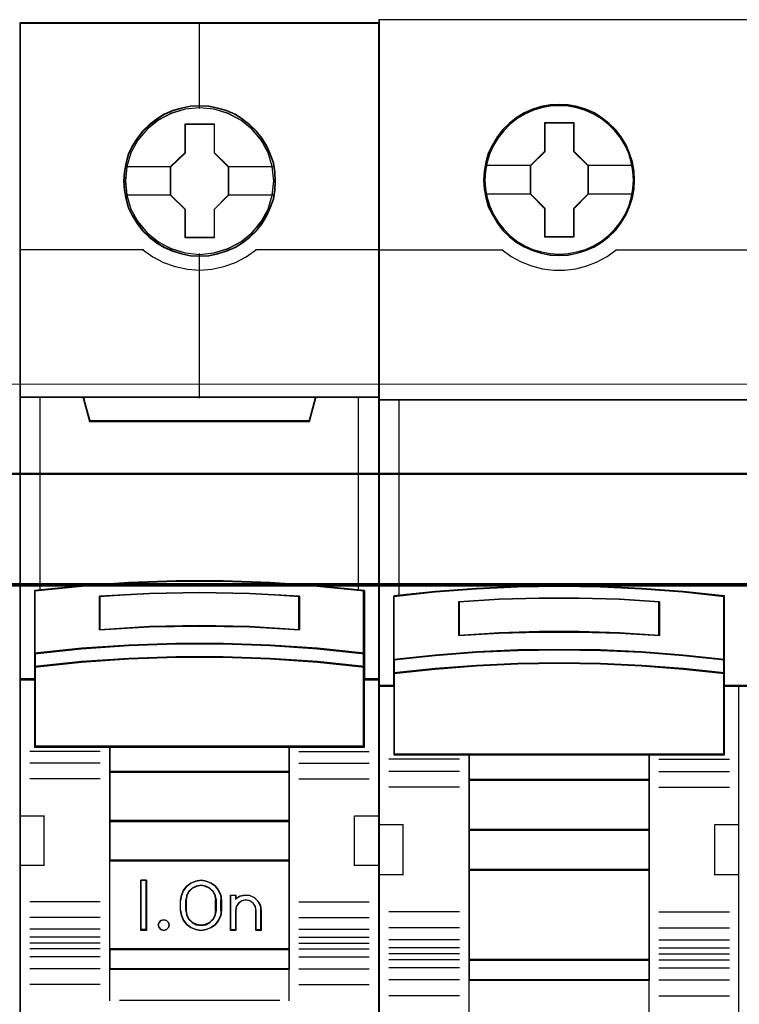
# Model space of a CAD drawing. Header units: millimetres. Extents: x -1290 to 1795, y -4192 to -1311.
# Tile 1013 of 1056: x 1469 to 1476, y -1952 to -1942. Entities that reach past the tile are written whole.
import ezdxf

# ---------------------------------------------------------------- set-up
doc = ezdxf.new("R2010")
doc.units = ezdxf.units.MM
doc.layers.add('30', color=7, linetype='Continuous')
doc.layers.add('45', color=7, linetype='Continuous')
doc.layers.add('Aparatura', color=7, linetype='Continuous', lineweight=13)

# ---------------------------------------------------------------- blocks, each defined once
blk = doc.blocks.new('*U180')
at = {"layer": '45', "color": 7}
for points in [[(153.628777, -683.578545), (135.655798, -683.578545), (135.655798, -765.309058), (153.628777, -765.309058), (153.628777, -683.578545)], [(148.445813, -691.478742), (148.423505, -691.027345), (148.351003, -690.575948), (148.194847, -690.141065), (148.010805, -689.722698), (147.776571, -689.331854), (147.49772, -688.985049), (147.163099, -688.665768), (146.795016, -688.385021), (146.426933, -688.142808), (145.991925, -687.955644), (145.556918, -687.829032), (145.099603, -687.740955), (144.647864, -687.718935), (144.190549, -687.740955), (143.744387, -687.829032), (143.292649, -687.955644), (142.87995, -688.142808), (142.489559, -688.385021), (142.127052, -688.665768), (141.786854, -688.985049), (141.524735, -689.331854), (141.279346, -689.722698), (141.078573, -690.141065), (140.961456, -690.575948), (140.872224, -691.027345), (140.838762, -691.478742), (140.872224, -691.924634), (140.961456, -692.365021), (141.078573, -692.799904), (141.279346, -693.212767), (141.524735, -693.609115), (141.786854, -693.96693), (142.127052, -694.286211), (142.489559, -694.566958), (142.87995, -694.798161), (143.292649, -694.985326), (143.744387, -695.117442), (144.190549, -695.211024), (144.647864, -695.233043), (145.099603, -695.211024), (145.556918, -695.117442), (145.991925, -694.985326), (146.426933, -694.798161), (146.795016, -694.566958), (147.163099, -694.286211), (147.49772, -693.96693), (147.776571, -693.609115), (148.010805, -693.212767), (148.194847, -692.799904), (148.351003, -692.365021), (148.423505, -691.924634), (148.445813, -691.478742)], [(148.445813, -691.478742), (148.423505, -691.027345), (148.351003, -690.575948), (148.194847, -690.141065), (148.010805, -689.722698), (147.776571, -689.331854), (147.49772, -688.985049), (147.163099, -688.665768), (146.795016, -688.385021), (146.426933, -688.142808), (145.991925, -687.955644), (145.556918, -687.829032), (145.099603, -687.740955), (144.647864, -687.718935), (144.190549, -687.740955), (143.744387, -687.829032), (143.292649, -687.955644), (142.87995, -688.142808), (142.489559, -688.385021), (142.127052, -688.665768), (141.786854, -688.985049), (141.524735, -689.331854), (141.279346, -689.722698), (141.078573, -690.141065), (140.961456, -690.575948), (140.872224, -691.027345), (140.838762, -691.478742), (140.872224, -691.924634), (140.961456, -692.365021), (141.078573, -692.799904), (141.279346, -693.212767), (141.524735, -693.609115), (141.786854, -693.96693), (142.127052, -694.286211), (142.489559, -694.566958), (142.87995, -694.798161), (143.292649, -694.985326), (143.744387, -695.117442), (144.190549, -695.211024), (144.647864, -695.233043), (145.099603, -695.211024), (145.556918, -695.117442), (145.991925, -694.985326), (146.426933, -694.798161), (146.795016, -694.566958), (147.163099, -694.286211), (147.49772, -693.96693), (147.776571, -693.609115), (148.010805, -693.212767), (148.194847, -692.799904), (148.351003, -692.365021), (148.423505, -691.924634), (148.445813, -691.478742)], [(143.927946, -688.622065), (145.37887, -688.622065), (145.37887, -690.05047), (146.098709, -690.7564), (146.098709, -692.184806), (145.37887, -692.901766), (145.37887, -694.319141), (143.927946, -694.319141), (143.927946, -692.901766), (143.191236, -692.184806), (143.191236, -690.7564), (143.927946, -690.05047), (143.927946, -688.622065)], [(143.927946, -688.622065), (145.37887, -688.622065), (145.37887, -688.622065), (145.37887, -690.05047), (145.37887, -690.05047), (146.098709, -690.7564), (146.098709, -690.7564), (146.098709, -692.184806), (146.098709, -692.184806), (145.37887, -692.901766), (145.37887, -692.901766), (145.37887, -694.319141), (145.37887, -694.319141), (143.927946, -694.319141), (143.927946, -694.319141), (143.927946, -692.901766), (143.927946, -692.901766), (143.191236, -692.184806), (143.191236, -692.184806), (143.191236, -690.7564), (143.191236, -690.7564), (143.927946, -690.05047), (143.927946, -690.05047), (143.927946, -688.622065), (143.927946, -688.622065)], [(143.938113, -688.64002), (145.370276, -688.64002), (145.370276, -690.058971), (146.080806, -690.760229), (146.080806, -692.179181), (145.370276, -692.891396), (145.370276, -694.299391), (143.938113, -694.299391), (143.938113, -692.891396), (143.21093, -692.179181), (143.21093, -690.760229), (143.938113, -690.058971), (143.938113, -688.64002)], [(143.463367, -711.475646), (145.821208, -711.475646), (148.179049, -711.563517), (150.531329, -711.728276), (152.88361, -711.958938), (152.88361, -715.094842), (152.88361, -715.76486), (152.88361, -716.396434), (153.628777, -716.396434), (153.628777, -702.282121), (152.627806, -702.282121), (150.453476, -702.282121), (150.136502, -703.46289), (139.148072, -703.46289), (138.831098, -702.282121), (136.656768, -702.282121), (135.655798, -702.282121), (135.655798, -716.396434), (136.400965, -716.396434), (136.400965, -715.76486), (136.400965, -715.094842), (136.400965, -711.958938), (138.742123, -711.728276), (141.105525, -711.563517), (143.463367, -711.475646)], [(139.141982, -703.497664), (150.142593, -703.497664), (150.459918, -702.282121), (144.63672, -702.282121), (138.824656, -702.282121), (139.141982, -703.497664)], [(148.179987, -714.694346), (150.532891, -714.85482), (152.885796, -715.098298), (152.885796, -711.938622), (150.532891, -711.706211), (148.179987, -711.540204), (145.82152, -711.451666), (143.463054, -711.451666), (141.104587, -711.540204), (138.740558, -711.706211), (136.398779, -711.938622), (136.398779, -715.098298), (138.740558, -714.85482), (141.104587, -714.694346), (143.463054, -714.611343), (145.82152, -714.611343), (148.179987, -714.694346)], [(149.645324, -712.227101), (149.645324, -713.898914), (147.144253, -713.75913), (144.637612, -713.714399), (142.142111, -713.75913), (139.64104, -713.898914), (139.64104, -712.227101), (142.142111, -712.081726), (144.637612, -712.036995), (147.144253, -712.081726), (149.645324, -712.227101)], [(147.144253, -713.75913), (149.645324, -713.898914), (149.645324, -712.227101), (147.144253, -712.081726), (144.637612, -712.036995), (142.142111, -712.081726), (139.64104, -712.227101), (139.64104, -713.898914), (142.142111, -713.75913), (144.637612, -713.714399), (147.144253, -713.75913)], [(150.532891, -714.828069), (148.179987, -714.664175), (145.82152, -714.579403), (143.463054, -714.579403), (141.104587, -714.664175), (138.740558, -714.828069), (136.398779, -715.076735), (136.398779, -715.766219), (138.740558, -715.517552), (141.104587, -715.353659), (143.463054, -715.268886), (145.82152, -715.268886), (148.179987, -715.353659), (150.532891, -715.517552), (152.885796, -715.766219), (152.885796, -715.076735), (150.532891, -714.828069)], [(148.179987, -715.330164), (145.82152, -715.247323), (143.463054, -715.247323), (141.104587, -715.330164), (138.740558, -715.490323), (136.398779, -715.733322), (136.398779, -716.368434), (136.398779, -719.759379), (140.147851, -719.759379), (149.136724, -719.759379), (152.885796, -719.759379), (152.885796, -716.368434), (152.885796, -715.733322), (150.532891, -715.490323), (148.179987, -715.330164)], [(140.138748, -721.014424), (149.145826, -721.014424), (149.145826, -719.721674), (140.138748, -719.721674), (140.138748, -721.014424)], [(149.145826, -720.976718), (140.138748, -720.976718), (140.138748, -723.479626), (149.145826, -723.479626), (149.145826, -720.976718)], [(149.145826, -723.440125), (140.138748, -723.440125), (140.138748, -725.445683), (149.145826, -725.445683), (149.145826, -723.440125)], [(140.138748, -729.876941), (149.145826, -729.876941), (149.145826, -725.407977), (140.138748, -725.407977), (140.138748, -729.876941)], [(141.998886, -726.420631), (141.998886, -728.923538), (141.705274, -728.923538), (141.705274, -726.420631), (141.998886, -726.420631)], [(145.699245, -727.165941), (145.738855, -727.416232), (145.738855, -727.927938), (145.699245, -728.178228), (145.591732, -728.422957), (145.43895, -728.634314), (145.229583, -728.784488), (144.980605, -728.884604), (144.72031, -728.923538), (144.454356, -728.884604), (144.205378, -728.784488), (144.001669, -728.634314), (143.843229, -728.422957), (143.735715, -728.178228), (143.696105, -727.927938), (143.696105, -727.416232), (143.735715, -727.165941), (143.843229, -726.921213), (144.001669, -726.709856), (144.205378, -726.559682), (144.454356, -726.459565), (144.72031, -726.420631), (144.980605, -726.459565), (145.229583, -726.559682), (145.43895, -726.709856), (145.591732, -726.921213), (145.699245, -727.165941)], [(145.48284, -727.929164), (145.48284, -727.415205), (145.443007, -727.191745), (145.34058, -726.979457), (145.164177, -726.811862), (144.953632, -726.705718), (144.720326, -726.666613), (144.481328, -726.705718), (144.270783, -726.811862), (144.094381, -726.979457), (143.991953, -727.191745), (143.95212, -727.415205), (143.95212, -727.929164), (143.991953, -728.152625), (144.094381, -728.364912), (144.270783, -728.532508), (144.481328, -728.638651), (144.720326, -728.67217), (144.953632, -728.638651), (145.164177, -728.532508), (145.34058, -728.364912), (145.443007, -728.152625), (145.48284, -727.929164)], [(146.65989, -727.216345), (146.910268, -727.160371), (147.149265, -727.182761), (147.382572, -727.283513), (147.564665, -727.457031), (147.689854, -727.675328), (147.729686, -727.921612), (147.729686, -728.923538), (147.467928, -728.923538), (147.467928, -727.921612), (147.428095, -727.720107), (147.325667, -727.557784), (147.160646, -727.445837), (146.955791, -727.406655), (146.762317, -727.445837), (146.602986, -727.557784), (146.483487, -727.720107), (146.449345, -727.921612), (146.449345, -728.923538), (146.198967, -728.923538), (146.198967, -727.160371), (146.449345, -727.160371), (146.449345, -727.350682), (146.65989, -727.216345)], [(143.083698, -728.521988), (143.119624, -728.651901), (143.083698, -728.781815), (142.987896, -728.882202), (142.856169, -728.923538), (142.712466, -728.882202), (142.622652, -728.781815), (142.580739, -728.651901), (142.622652, -728.521988), (142.712466, -728.4216), (142.856169, -728.392075), (142.987896, -728.4216), (143.083698, -728.521988)], [(149.145826, -729.837441), (140.138748, -729.837441), (140.138748, -730.862663), (149.145826, -730.862663), (149.145826, -729.837441)]]:
    blk.add_lwpolyline(points, close=True, dxfattribs=at)
at = {"layer": '45', "color": 139}
for points in [[(153.628777, -683.578545), (135.655798, -683.578545), (135.655798, -765.309058), (153.628777, -765.309058), (153.628777, -683.578545)], [(148.42791, -691.478729), (148.405707, -691.029489), (148.333547, -690.580249), (148.178125, -690.147445), (147.99495, -689.731076), (147.761818, -689.342101), (147.484279, -688.996953), (147.151233, -688.679198), (146.784883, -688.399793), (146.418532, -688.158737), (145.985573, -687.972467), (145.552613, -687.846461), (145.09745, -687.758804), (144.647838, -687.73689), (144.192675, -687.758804), (143.748614, -687.846461), (143.299002, -687.972467), (142.888245, -688.158737), (142.499691, -688.399793), (142.138892, -688.679198), (141.800295, -688.996953), (141.539409, -689.342101), (141.295175, -689.731076), (141.095348, -690.147445), (140.978782, -690.580249), (140.889969, -691.029489), (140.856665, -691.478729), (140.889969, -691.92249), (140.978782, -692.360773), (141.095348, -692.793577), (141.295175, -693.204467), (141.539409, -693.598921), (141.800295, -693.955026), (142.138892, -694.272781), (142.499691, -694.552186), (142.888245, -694.782284), (143.299002, -694.968555), (143.748614, -695.100039), (144.192675, -695.193174), (144.647838, -695.215089), (145.09745, -695.193174), (145.552613, -695.100039), (145.985573, -694.968555), (146.418532, -694.782284), (146.784883, -694.552186), (147.151233, -694.272781), (147.484279, -693.955026), (147.761818, -693.598921), (147.99495, -693.204467), (148.178125, -692.793577), (148.333547, -692.360773), (148.405707, -691.92249), (148.42791, -691.478729)], [(148.358087, -691.478683), (148.279996, -690.757517), (148.073613, -690.074888), (147.733359, -689.441804), (147.264812, -688.885791), (146.707018, -688.428869), (146.065556, -688.09306), (145.368314, -687.878362), (144.643182, -687.812301), (143.918051, -687.878362), (143.220809, -688.09306), (142.584924, -688.428869), (142.021553, -688.885791), (141.553006, -689.441804), (141.212752, -690.074888), (141.006368, -690.757517), (140.928277, -691.478683), (141.006368, -692.194343), (141.212752, -692.882478), (141.553006, -693.510056), (142.021553, -694.066069), (142.584924, -694.517486), (143.220809, -694.858801), (143.918051, -695.067994), (144.643182, -695.145065), (145.368314, -695.067994), (146.065556, -694.858801), (146.707018, -694.517486), (147.264812, -694.066069), (147.733359, -693.510056), (148.073613, -692.882478), (148.279996, -692.194343), (148.358087, -691.478683)], [(148.352716, -691.473237), (148.280199, -690.757565), (148.073804, -690.074924), (147.727953, -689.436325), (147.270536, -688.880303), (146.707134, -688.428879), (146.060057, -688.087559), (145.362776, -687.878363), (144.637604, -687.812301), (143.91801, -687.878363), (143.226308, -688.087559), (142.579231, -688.428879), (142.015828, -688.880303), (141.558412, -689.436325), (141.212561, -690.074924), (141.000587, -690.757565), (140.933648, -691.473237), (141.000587, -692.188909), (141.212561, -692.877054), (141.558412, -693.504644), (142.015828, -694.066171), (142.579231, -694.517594), (143.226308, -694.853409), (143.91801, -695.068111), (144.637604, -695.139678), (145.362776, -695.068111), (146.060057, -694.853409), (146.707134, -694.517594), (147.270536, -694.066171), (147.727953, -693.504644), (148.073804, -692.877054), (148.280199, -692.188909), (148.352716, -691.473237)], [(148.171536, -715.34746), (145.818703, -715.265278), (143.465871, -715.265278), (141.113039, -715.34746), (138.754657, -715.506344), (136.418472, -715.747409), (136.418472, -716.377466), (136.418472, -719.741424), (140.158588, -719.741424), (149.125987, -719.741424), (152.866102, -719.741424), (152.866102, -716.377466), (152.866102, -715.747409), (150.518819, -715.506344), (148.171536, -715.34746)], [(143.119624, -728.651901), (143.083698, -728.521988), (142.987896, -728.4216), (142.856169, -728.392075), (142.712466, -728.4216), (142.622652, -728.521988), (142.580739, -728.651901), (142.622652, -728.781815), (142.712466, -728.882202), (142.856169, -728.923538), (142.987896, -728.882202), (143.083698, -728.781815), (143.119624, -728.651901)]]:
    blk.add_lwpolyline(points, close=True, dxfattribs=at)
at = {"layer": '45', "color": 59}
for points in [[(153.610873, -683.5965), (135.673701, -683.5965), (135.673701, -765.289307), (153.610873, -765.289307), (153.610873, -683.5965)], [(143.465715, -711.470211), (145.818859, -711.470211), (148.172003, -711.557859), (150.519597, -711.722198), (152.867191, -711.952273), (152.867191, -715.080199), (152.867191, -715.748512), (152.867191, -716.378479), (153.610873, -716.378479), (153.610873, -702.300075), (152.611897, -702.300075), (150.441899, -702.300075), (150.125556, -703.477841), (139.159018, -703.477841), (138.842675, -702.300075), (136.672677, -702.300075), (135.673701, -702.300075), (135.673701, -716.378479), (136.417383, -716.378479), (136.417383, -715.748512), (136.417383, -715.080199), (136.417383, -711.952273), (138.753877, -711.722198), (141.112571, -711.557859), (143.465715, -711.470211)], [(139.141982, -703.497664), (150.142593, -703.497664), (150.459918, -702.282121), (144.63672, -702.282121), (138.824656, -702.282121), (139.141982, -703.497664)], [(148.179987, -714.694346), (150.532891, -714.85482), (152.885796, -715.098298), (152.885796, -711.938622), (150.532891, -711.706211), (148.179987, -711.540204), (145.82152, -711.451666), (143.463054, -711.451666), (141.104587, -711.540204), (138.740558, -711.706211), (136.398779, -711.938622), (136.398779, -715.098298), (138.740558, -714.85482), (141.104587, -714.694346), (143.463054, -714.611343), (145.82152, -714.611343), (148.179987, -714.694346)], [(149.645324, -712.227101), (149.645324, -713.898914), (147.144253, -713.75913), (144.637612, -713.714399), (142.142111, -713.75913), (139.64104, -713.898914), (139.64104, -712.227101), (142.142111, -712.081726), (144.637612, -712.036995), (147.144253, -712.081726), (149.645324, -712.227101)], [(147.144253, -713.75913), (149.645324, -713.898914), (149.645324, -712.227101), (147.144253, -712.081726), (144.637612, -712.036995), (142.142111, -712.081726), (139.64104, -712.227101), (139.64104, -713.898914), (142.142111, -713.75913), (144.637612, -713.714399), (147.144253, -713.75913)], [(147.133959, -713.743871), (149.625631, -713.880959), (149.625631, -712.241389), (147.133959, -712.098818), (144.636738, -712.05495), (142.150615, -712.098818), (139.658944, -712.241389), (139.658944, -713.880959), (142.150615, -713.743871), (144.636738, -713.700003), (147.133959, -713.743871)], [(150.532891, -714.828069), (148.179987, -714.664175), (145.82152, -714.579403), (143.463054, -714.579403), (141.104587, -714.664175), (138.740558, -714.828069), (136.398779, -715.076735), (136.398779, -715.766219), (138.740558, -715.517552), (141.104587, -715.353659), (143.463054, -715.268886), (145.82152, -715.268886), (148.179987, -715.353659), (150.532891, -715.517552), (152.885796, -715.766219), (152.885796, -715.076735), (150.532891, -714.828069)], [(150.518819, -714.8385), (148.171536, -714.679565), (145.818703, -714.597357), (143.465871, -714.597357), (141.113039, -714.679565), (138.754657, -714.8385), (136.418472, -715.079642), (136.418472, -715.748264), (138.754657, -715.507122), (141.113039, -715.348187), (143.465871, -715.265979), (145.818703, -715.265979), (148.171536, -715.348187), (150.518819, -715.507122), (152.866102, -715.748264), (152.866102, -715.079642), (150.518819, -714.8385)], [(148.179987, -715.330164), (145.82152, -715.247323), (143.463054, -715.247323), (141.104587, -715.330164), (138.740558, -715.490323), (136.398779, -715.733322), (136.398779, -716.368434), (136.398779, -719.759379), (140.147851, -719.759379), (149.136724, -719.759379), (152.885796, -719.759379), (152.885796, -716.368434), (152.885796, -715.733322), (150.532891, -715.490323), (148.179987, -715.330164)], [(140.138748, -721.014424), (149.145826, -721.014424), (149.145826, -719.721674), (140.138748, -719.721674), (140.138748, -721.014424)], [(140.158442, -720.996469), (149.126133, -720.996469), (149.126133, -719.739629), (140.158442, -719.739629), (140.158442, -720.996469)], [(149.145826, -720.976718), (140.138748, -720.976718), (140.138748, -723.479626), (149.145826, -723.479626), (149.145826, -720.976718)], [(149.126133, -720.994673), (140.158442, -720.994673), (140.158442, -723.459875), (149.126133, -723.459875), (149.126133, -720.994673)], [(149.145826, -723.440125), (140.138748, -723.440125), (140.138748, -725.445683), (149.145826, -725.445683), (149.145826, -723.440125)], [(149.126133, -723.459875), (140.158442, -723.459875), (140.158442, -725.427728), (149.126133, -725.427728), (149.126133, -723.459875)], [(140.138748, -729.876941), (149.145826, -729.876941), (149.145826, -725.407977), (140.138748, -725.407977), (140.138748, -729.876941)], [(141.998886, -726.420631), (141.998886, -728.923538), (141.705274, -728.923538), (141.705274, -726.420631), (141.998886, -726.420631)], [(145.699245, -727.165941), (145.738855, -727.416232), (145.738855, -727.927938), (145.699245, -728.178228), (145.591732, -728.422957), (145.43895, -728.634314), (145.229583, -728.784488), (144.980605, -728.884604), (144.72031, -728.923538), (144.454356, -728.884604), (144.205378, -728.784488), (144.001669, -728.634314), (143.843229, -728.422957), (143.735715, -728.178228), (143.696105, -727.927938), (143.696105, -727.416232), (143.735715, -727.165941), (143.843229, -726.921213), (144.001669, -726.709856), (144.205378, -726.559682), (144.454356, -726.459565), (144.72031, -726.420631), (144.980605, -726.459565), (145.229583, -726.559682), (145.43895, -726.709856), (145.591732, -726.921213), (145.699245, -727.165941)], [(145.48284, -727.929164), (145.48284, -727.415205), (145.443007, -727.191745), (145.34058, -726.979457), (145.164177, -726.811862), (144.953632, -726.705718), (144.720326, -726.666613), (144.481328, -726.705718), (144.270783, -726.811862), (144.094381, -726.979457), (143.991953, -727.191745), (143.95212, -727.415205), (143.95212, -727.929164), (143.991953, -728.152625), (144.094381, -728.364912), (144.270783, -728.532508), (144.481328, -728.638651), (144.720326, -728.67217), (144.953632, -728.638651), (145.164177, -728.532508), (145.34058, -728.364912), (145.443007, -728.152625), (145.48284, -727.929164)], [(145.464937, -727.923383), (145.464937, -727.419086), (145.426036, -727.199827), (145.326005, -726.991531), (145.153728, -726.827086), (144.948108, -726.722938), (144.720259, -726.684568), (144.486852, -726.722938), (144.281232, -726.827086), (144.108956, -726.991531), (144.008925, -727.199827), (143.970024, -727.419086), (143.970024, -727.923383), (144.008925, -728.142642), (144.108956, -728.350939), (144.281232, -728.515383), (144.486852, -728.619531), (144.720259, -728.65242), (144.948108, -728.619531), (145.153728, -728.515383), (145.326005, -728.350939), (145.426036, -728.142642), (145.464937, -727.923383)], [(146.65989, -727.216345), (146.910268, -727.160371), (147.149265, -727.182761), (147.382572, -727.283513), (147.564665, -727.457031), (147.689854, -727.675328), (147.729686, -727.921612), (147.729686, -728.923538), (147.467928, -728.923538), (147.467928, -727.921612), (147.428095, -727.720107), (147.325667, -727.557784), (147.160646, -727.445837), (146.955791, -727.406655), (146.762317, -727.445837), (146.602986, -727.557784), (146.483487, -727.720107), (146.449345, -727.921612), (146.449345, -728.923538), (146.198967, -728.923538), (146.198967, -727.160371), (146.449345, -727.160371), (146.449345, -727.350682), (146.65989, -727.216345)], [(143.083698, -728.521988), (143.119624, -728.651901), (143.083698, -728.781815), (142.987896, -728.882202), (142.856169, -728.923538), (142.712466, -728.882202), (142.622652, -728.781815), (142.580739, -728.651901), (142.622652, -728.521988), (142.712466, -728.4216), (142.856169, -728.392075), (142.987896, -728.4216), (143.083698, -728.521988)], [(149.145826, -729.837441), (140.138748, -729.837441), (140.138748, -730.862663), (149.145826, -730.862663), (149.145826, -729.837441)], [(149.126133, -729.857191), (140.158442, -729.857191), (140.158442, -730.844708), (149.126133, -730.844708), (149.126133, -729.857191)]]:
    blk.add_lwpolyline(points, close=True, dxfattribs=at)
at = {"layer": '45', "color": 139}
for points in [[(144.618118, -683.578545), (144.618118, -687.855392)], [(135.655798, -694.899083), (141.837758, -694.899083)], [(141.798371, -694.899083), (142.301224, -695.257282), (142.848776, -695.547253), (143.424264, -695.746253), (144.033276, -695.88271), (144.6367, -695.92251), (145.251299, -695.88271), (145.86031, -695.746253), (146.435798, -695.547253), (146.972175, -695.257282), (147.486204, -694.899083)], [(144.618118, -695.096586), (144.618118, -702.319826)], [(147.446817, -694.899083), (153.628777, -694.899083)], [(135.655798, -702.282121), (153.628777, -702.282121)], [(138.824656, -702.282121), (139.179139, -703.497664)], [(150.459918, -702.282121), (150.105435, -703.497664)], [(139.141542, -703.459959), (150.144822, -703.459959)], [(152.885796, -711.970562), (150.532891, -711.722907), (148.179987, -711.546011), (145.82152, -711.451666), (143.463054, -711.451666), (141.104587, -711.546011), (138.740558, -711.722907), (136.398779, -711.970562)], [(136.398779, -711.932857), (136.398779, -719.759379)], [(152.846409, -719.759379), (152.846409, -711.932857)], [(149.645324, -712.26143), (147.144253, -712.089803), (144.637612, -712.036995), (142.142111, -712.089803), (139.64104, -712.26143)], [(139.64104, -713.898914), (139.64104, -712.223725)], [(149.605937, -713.898914), (149.605937, -712.223725)], [(149.645324, -713.898914), (147.144253, -713.732967), (144.637612, -713.679864), (142.142111, -713.732967), (139.64104, -713.898914)], [(152.885796, -715.098298), (150.532891, -714.83885), (148.179987, -714.667851), (145.82152, -714.579403), (143.463054, -714.579403), (141.104587, -714.667851), (138.740558, -714.83885), (136.398779, -715.098298)], [(152.885796, -715.766219), (150.532891, -715.506771), (148.179987, -715.335771), (145.82152, -715.247323), (143.463054, -715.247323), (141.104587, -715.335771), (138.740558, -715.506771), (136.398779, -715.766219)], [(136.438166, -716.358729), (135.655798, -716.358729)], [(153.628777, -716.358729), (152.846409, -716.358729)], [(152.885796, -719.721674), (136.398779, -719.721674)], [(140.138748, -719.721674), (140.138748, -730.862663)], [(140.138748, -719.721674), (149.145826, -719.721674)], [(149.106439, -719.721674), (149.106439, -730.862663)], [(139.678637, -719.98561), (136.155296, -719.98561)], [(149.605937, -719.98561), (153.129279, -719.98561)], [(139.678637, -720.570939), (136.155296, -720.570939)], [(149.605937, -720.570939), (153.129279, -720.570939)], [(140.138748, -720.976718), (149.145826, -720.976718)], [(139.678637, -721.35377), (136.155296, -721.35377)], [(149.605937, -721.35377), (153.129279, -721.35377)], [(135.655798, -723.194143), (136.887535, -723.194143)], [(136.849938, -723.194143), (136.849938, -725.697051)], [(152.397039, -725.697051), (152.397039, -723.194143)], [(152.397039, -723.194143), (153.628777, -723.194143)], [(140.138748, -723.440125), (149.145826, -723.440125)], [(135.655798, -725.659345), (136.887535, -725.659345)], [(140.138748, -725.407977), (149.145826, -725.407977)], [(152.397039, -725.659345), (153.628777, -725.659345)], [(141.998886, -726.420631), (141.705274, -726.420631)], [(141.705274, -726.420631), (141.705274, -728.923538)], [(141.959499, -726.420631), (141.959499, -728.923538)], [(145.738855, -727.438672), (145.699245, -727.18274), (145.591732, -726.932495), (145.43895, -726.716375), (145.229583, -726.562816), (144.980605, -726.460443), (144.72031, -726.420631), (144.454356, -726.460443), (144.205378, -726.562816), (144.001669, -726.716375), (143.843229, -726.932495), (143.735715, -727.18274), (143.696105, -727.438672)], [(145.48284, -727.438672), (145.443007, -727.208206), (145.34058, -726.989264), (145.164177, -726.816415), (144.953632, -726.706944), (144.720326, -726.666613), (144.481328, -726.706944), (144.270783, -726.816415), (144.094381, -726.989264), (143.991953, -727.208206), (143.95212, -727.438672)], [(146.198967, -727.160371), (146.481836, -727.160371)], [(146.198967, -727.160371), (146.198967, -728.923538)], [(146.44245, -727.160371), (146.44245, -727.384807)], [(147.729686, -727.943203), (147.689639, -727.689934), (147.563776, -727.465446), (147.380702, -727.287006), (147.146139, -727.183396), (146.905855, -727.160371), (146.654129, -727.217933), (146.44245, -727.356079)], [(139.678637, -727.494332), (136.155296, -727.494332)], [(143.696105, -727.943203), (143.696105, -727.400967)], [(143.95212, -727.943203), (143.95212, -727.400967)], [(145.445244, -727.943203), (145.445244, -727.400967)], [(145.699469, -727.943203), (145.699469, -727.400967)], [(147.475462, -727.943203), (147.435065, -727.731024), (147.331186, -727.560101), (147.163827, -727.442224), (146.95607, -727.400967), (146.759856, -727.442224), (146.598267, -727.560101), (146.477076, -727.731024), (146.44245, -727.943203)], [(149.605937, -727.494332), (153.129279, -727.494332)], [(143.696105, -727.905498), (143.735715, -728.16143), (143.843229, -728.411675), (144.001669, -728.627795), (144.205378, -728.781354), (144.454356, -728.883727), (144.72031, -728.923538), (144.980605, -728.883727), (145.229583, -728.781354), (145.43895, -728.627795), (145.591732, -728.411675), (145.699245, -728.16143), (145.738855, -727.905498)], [(143.95212, -727.905498), (143.991953, -728.136076), (144.094381, -728.355125), (144.270783, -728.528059), (144.481328, -728.637584), (144.720326, -728.67217), (144.953632, -728.637584), (145.164177, -728.528059), (145.34058, -728.355125), (145.443007, -728.136076), (145.48284, -727.905498)], [(146.44245, -727.905498), (146.44245, -728.923538)], [(147.436075, -727.905498), (147.436075, -728.923538)], [(147.69209, -727.905498), (147.69209, -728.923538)], [(139.678637, -728.28255), (136.155296, -728.28255)], [(149.605937, -728.28255), (153.129279, -728.28255)], [(139.678637, -728.867878), (136.155296, -728.867878)], [(141.998886, -728.885833), (141.705274, -728.885833)], [(146.198967, -728.885833), (146.481836, -728.885833)], [(147.436075, -728.885833), (147.729686, -728.885833)], [(149.605937, -728.867878), (153.129279, -728.867878)], [(139.678637, -729.268272), (136.155296, -729.268272)], [(139.678637, -729.564527), (136.155296, -729.564527)], [(149.605937, -729.268272), (153.129279, -729.268272)], [(149.605937, -729.564527), (153.129279, -729.564527)], [(139.678637, -729.850009), (136.155296, -729.850009)], [(140.138748, -729.837441), (149.145826, -729.837441)], [(149.605937, -729.850009), (153.129279, -729.850009)], [(139.678637, -730.248607), (136.155296, -730.248607)], [(149.605937, -730.248607), (153.129279, -730.248607)], [(139.678637, -730.841117), (136.155296, -730.841117)], [(140.138748, -730.824958), (149.145826, -730.824958)], [(140.138748, -730.824958), (140.138748, -732.444486)], [(149.106439, -730.824958), (149.106439, -732.444486)], [(149.605937, -730.841117), (153.129279, -730.841117)], [(139.678637, -731.623949), (136.155296, -731.623949)], [(149.605937, -731.623949), (153.129279, -731.623949)], [(140.632875, -732.406781), (148.651699, -732.406781)]]:
    blk.add_lwpolyline(points, dxfattribs=at)
at = {"layer": '45', "color": 7}
for points in [[(140.910374, -690.742533), (143.230623, -690.742533)], [(146.061112, -690.742533), (148.3742, -690.742533)], [(140.910374, -692.160967), (143.230623, -692.160967)], [(146.061112, -692.160967), (148.3742, -692.160967)]]:
    blk.add_lwpolyline(points, dxfattribs=at)
at = {"layer": '45', "color": 140}
for points in [[(143.463367, -711.475646), (145.821208, -711.475646), (148.179049, -711.563517), (150.531329, -711.728276), (152.88361, -711.958938), (152.88361, -715.094842), (152.88361, -715.76486), (152.88361, -716.396434), (153.628777, -716.396434), (153.628777, -702.282121), (152.627806, -702.282121), (150.453476, -702.282121), (150.136502, -703.46289), (139.148072, -703.46289), (138.831098, -702.282121), (136.656768, -702.282121), (135.655798, -702.282121), (135.655798, -716.396434), (136.400965, -716.396434), (136.400965, -715.76486), (136.400965, -715.094842), (136.400965, -711.958938), (138.742123, -711.728276), (141.105525, -711.563517), (143.463367, -711.475646)], [(139.158908, -703.47971), (150.125666, -703.47971), (150.442015, -702.300075), (144.636737, -702.300075), (138.84256, -702.300075), (139.158908, -703.47971)]]:
    blk.add_lwpolyline(points, close=True, dxfattribs=at)
for points in [[(136.654794, -702.282121), (136.654794, -711.943629)], [(152.592184, -711.943629), (152.592184, -702.282121)]]:
    blk.add_lwpolyline(points, dxfattribs=at)
blk = doc.blocks.new('*U181')
at = {"layer": '45', "color": 7}
for points in [[(189.632024, -683.413361), (153.610873, -683.413361), (153.610873, -766.375576), (189.632024, -766.375576), (189.632024, -683.413361)], [(166.395518, -691.427579), (166.367884, -690.974796), (166.296035, -690.516491), (166.141285, -690.085795), (165.969954, -689.666143), (165.732302, -689.274099), (165.450435, -688.920708), (165.124354, -688.600447), (164.759585, -688.318838), (164.38929, -688.075881), (163.9582, -687.888142), (163.52711, -687.75562), (163.073912, -687.672794), (162.626242, -687.650707), (162.167517, -687.672794), (161.7309, -687.75562), (161.28323, -687.888142), (160.86872, -688.075881), (160.476317, -688.318838), (160.117076, -688.600447), (159.785468, -688.920708), (159.525708, -689.274099), (159.282529, -689.666143), (159.078038, -690.085795), (158.961975, -690.516491), (158.873546, -690.974796), (158.840385, -691.427579), (158.873546, -691.880362), (158.961975, -692.322101), (159.078038, -692.758319), (159.282529, -693.17245), (159.525708, -693.564493), (159.785468, -693.928928), (160.117076, -694.254711), (160.476317, -694.530798), (160.86872, -694.768233), (161.28323, -694.950451), (161.7309, -695.088494), (162.167517, -695.176842), (162.626242, -695.198929), (163.073912, -695.176842), (163.52711, -695.088494), (163.9582, -694.950451), (164.38929, -694.768233), (164.759585, -694.530798), (165.124354, -694.254711), (165.450435, -693.928928), (165.732302, -693.564493), (165.969954, -693.17245), (166.141285, -692.758319), (166.296035, -692.322101), (166.367884, -691.880362), (166.395518, -691.427579)], [(166.395518, -691.427579), (166.367884, -690.974796), (166.296035, -690.516491), (166.141285, -690.085795), (165.969954, -689.666143), (165.732302, -689.274099), (165.450435, -688.920708), (165.124354, -688.600447), (164.759585, -688.318838), (164.38929, -688.075881), (163.9582, -687.888142), (163.52711, -687.75562), (163.073912, -687.672794), (162.626242, -687.650707), (162.167517, -687.672794), (161.7309, -687.75562), (161.28323, -687.888142), (160.86872, -688.075881), (160.476317, -688.318838), (160.117076, -688.600447), (159.785468, -688.920708), (159.525708, -689.274099), (159.282529, -689.666143), (159.078038, -690.085795), (158.961975, -690.516491), (158.873546, -690.974796), (158.840385, -691.427579), (158.873546, -691.880362), (158.961975, -692.322101), (159.078038, -692.758319), (159.282529, -693.17245), (159.525708, -693.564493), (159.785468, -693.928928), (160.117076, -694.254711), (160.476317, -694.530798), (160.86872, -694.768233), (161.28323, -694.950451), (161.7309, -695.088494), (162.167517, -695.176842), (162.626242, -695.198929), (163.073912, -695.176842), (163.52711, -695.088494), (163.9582, -694.950451), (164.38929, -694.768233), (164.759585, -694.530798), (165.124354, -694.254711), (165.450435, -693.928928), (165.732302, -693.564493), (165.969954, -693.17245), (166.141285, -692.758319), (166.296035, -692.322101), (166.367884, -691.880362), (166.395518, -691.427579)], [(161.91331, -688.557427), (163.355409, -688.557427), (163.355409, -689.989812), (164.068107, -690.703239), (164.068107, -692.135624), (163.355409, -692.860112), (163.355409, -694.281436), (161.91331, -694.281436), (161.91331, -692.860112), (161.183909, -692.135624), (161.183909, -690.703239), (161.91331, -689.989812), (161.91331, -688.557427)], [(161.91331, -688.557427), (163.355409, -688.557427), (163.355409, -688.557427), (163.355409, -689.989812), (163.355409, -689.989812), (164.068107, -690.703239), (164.068107, -690.703239), (164.068107, -692.135624), (164.068107, -692.135624), (163.355409, -692.860112), (163.355409, -692.860112), (163.355409, -694.281436), (163.355409, -694.281436), (161.91331, -694.281436), (161.91331, -694.281436), (161.91331, -692.860112), (161.91331, -692.860112), (161.183909, -692.135624), (161.183909, -692.135624), (161.183909, -690.703239), (161.183909, -690.703239), (161.91331, -689.989812), (161.91331, -689.989812), (161.91331, -688.557427), (161.91331, -688.557427)], [(161.921273, -688.573587), (163.34726, -688.573587), (163.34726, -689.997884), (164.051994, -690.707283), (164.051994, -692.13158), (163.34726, -692.851978), (163.34726, -694.265277), (161.921273, -694.265277), (161.921273, -692.851978), (161.200021, -692.13158), (161.200021, -690.707283), (161.921273, -689.997884), (161.921273, -688.573587)], [(188.625867, -702.406009), (153.610873, -702.406009), (153.610873, -716.721417), (154.360093, -716.721417), (154.360093, -716.087748), (154.360093, -715.404488), (154.360093, -712.230633), (156.420447, -712.010226), (158.4808, -711.855942), (160.546663, -711.762269), (162.618034, -711.729208), (164.683897, -711.762269), (166.74425, -711.855942), (168.815622, -712.010226), (170.875976, -712.230633), (170.875976, -715.404488), (170.875976, -716.087748), (170.875976, -716.721417), (171.614177, -716.721417), (188.625867, -716.721417), (188.625867, -702.406009)], [(164.694082, -714.935773), (166.756642, -715.024497), (168.830231, -715.18531), (170.89279, -715.407122), (170.89279, -712.213041), (168.830231, -711.99123), (166.756642, -711.835962), (164.694082, -711.741693), (162.626008, -711.708421), (160.552419, -711.741693), (158.484344, -711.835962), (156.421785, -711.99123), (154.359225, -712.213041), (154.359225, -715.407122), (156.421785, -715.18531), (158.484344, -715.024497), (160.552419, -714.935773), (162.626008, -714.908046), (164.694082, -714.935773)], [(167.639787, -712.498151), (167.639787, -714.187987), (165.63541, -714.070482), (163.625511, -714.014527), (161.626656, -714.014527), (159.616757, -714.070482), (157.606858, -714.187987), (157.606858, -712.498151), (159.616757, -712.37505), (161.626656, -712.3135), (163.625511, -712.3135), (165.63541, -712.37505), (167.639787, -712.498151)], [(163.625511, -714.014527), (165.63541, -714.070482), (167.639787, -714.187987), (167.639787, -712.498151), (165.63541, -712.37505), (163.625511, -712.3135), (161.626656, -712.3135), (159.616757, -712.37505), (157.606858, -712.498151), (157.606858, -714.187987), (159.616757, -714.070482), (161.626656, -714.014527), (163.625511, -714.014527)], [(163.623366, -714.001192), (165.627168, -714.056236), (167.625464, -714.171827), (167.625464, -712.509508), (165.627168, -712.388412), (163.623366, -712.327863), (161.630574, -712.327863), (159.626772, -712.388412), (157.622971, -712.509508), (157.622971, -714.171827), (159.626772, -714.056236), (161.630574, -714.001192), (163.623366, -714.001192)], [(166.756642, -715.705441), (168.830231, -715.863544), (170.89279, -716.089406), (170.89279, -715.389234), (168.830231, -715.163372), (166.756642, -714.999622), (164.694082, -714.909277), (162.626008, -714.881044), (160.552419, -714.909277), (158.484344, -714.999622), (156.421785, -715.163372), (154.359225, -715.389234), (154.359225, -716.089406), (156.421785, -715.863544), (158.484344, -715.705441), (160.552419, -715.609449), (162.626008, -715.57557), (164.694082, -715.609449), (166.756642, -715.705441)], [(166.748591, -715.69898), (168.818138, -715.85309), (170.876678, -716.073247), (170.876678, -715.390761), (168.818138, -715.170604), (166.748591, -715.01099), (164.690051, -714.922928), (162.626008, -714.895408), (160.55646, -714.922928), (158.492417, -715.01099), (156.433878, -715.170604), (154.375338, -715.390761), (154.375338, -716.073247), (156.433878, -715.85309), (158.492417, -715.69898), (160.55646, -715.605414), (162.626008, -715.57239), (164.690051, -715.605414), (166.748591, -715.69898)], [(154.359225, -716.696989), (154.359225, -720.147204), (158.109334, -720.147204), (167.131653, -720.147204), (170.89279, -720.147204), (170.89279, -716.696989), (170.89279, -716.060111), (168.830231, -715.838588), (166.756642, -715.683522), (164.694082, -715.589375), (162.626008, -715.556147), (160.552419, -715.589375), (158.484344, -715.683522), (156.421785, -715.838588), (154.359225, -716.060111), (154.359225, -716.696989)], [(154.375338, -716.705117), (154.375338, -720.131045), (158.118137, -720.131045), (167.122871, -720.131045), (170.876678, -720.131045), (170.876678, -716.705117), (170.876678, -716.072723), (168.818138, -715.852759), (166.748591, -715.698785), (164.690051, -715.605301), (162.626008, -715.572306), (160.55646, -715.605301), (158.492417, -715.698785), (156.433878, -715.852759), (154.375338, -716.072723), (154.375338, -716.705117)], [(167.138498, -720.11309), (158.102775, -720.11309), (158.102775, -721.421999), (167.138498, -721.421999), (167.138498, -720.11309)], [(167.124176, -720.129249), (158.118888, -720.129249), (158.118888, -721.40584), (167.124176, -721.40584), (167.124176, -720.129249)], [(167.138498, -721.38968), (158.102775, -721.38968), (158.102775, -723.912338), (167.138498, -723.912338), (167.138498, -721.38968)], [(167.124176, -721.404044), (158.118888, -721.404044), (158.118888, -723.896178), (167.124176, -723.896178), (167.124176, -721.404044)], [(167.138498, -723.880019), (158.102775, -723.880019), (158.102775, -725.919691), (167.138498, -725.919691), (167.138498, -723.880019)], [(167.124176, -723.894383), (158.118888, -723.894383), (158.118888, -725.903531), (167.124176, -725.903531), (167.124176, -723.894383)], [(167.138498, -725.885577), (158.102775, -725.885577), (158.102775, -730.410201), (167.138498, -730.410201), (167.138498, -725.885577)], [(167.124176, -725.901736), (158.118888, -725.901736), (158.118888, -730.395837), (167.124176, -730.395837), (167.124176, -725.901736)], [(167.138498, -730.377882), (158.102775, -730.377882), (158.102775, -731.4049), (167.138498, -731.4049), (167.138498, -730.377882)], [(167.124176, -730.394041), (158.118888, -730.394041), (158.118888, -731.390536), (167.124176, -731.390536), (167.124176, -730.394041)]]:
    blk.add_lwpolyline(points, close=True, dxfattribs=at)
at = {"layer": '45', "color": 139}
for points in [[(189.632024, -683.413361), (153.610873, -683.413361), (153.610873, -766.375576), (189.632024, -766.375576), (189.632024, -683.413361)], [(166.347179, -691.427646), (166.314012, -690.974893), (166.225565, -690.533182), (166.103951, -690.108035), (165.916003, -689.699452), (165.689359, -689.318477), (165.401908, -688.965108), (165.092346, -688.650389), (164.733033, -688.368798), (164.34608, -688.1369), (163.942543, -687.954694), (163.511367, -687.822181), (163.074663, -687.73936), (162.626903, -687.711753), (162.179143, -687.73936), (161.736911, -687.822181), (161.305735, -687.954694), (160.902199, -688.1369), (160.515246, -688.368798), (160.16146, -688.650389), (159.851898, -688.965108), (159.575503, -689.318477), (159.337803, -689.699452), (159.149855, -690.108035), (159.017185, -690.533182), (158.939795, -690.974893), (158.906627, -691.427646), (158.939795, -691.869357), (159.017185, -692.311068), (159.149855, -692.736215), (159.337803, -693.150319), (159.575503, -693.536816), (159.851898, -693.879142), (160.16146, -694.199382), (160.515246, -694.480973), (160.902199, -694.707349), (161.305735, -694.889555), (161.736911, -695.022068), (162.179143, -695.104889), (162.626903, -695.132496), (163.074663, -695.104889), (163.511367, -695.022068), (163.942543, -694.889555), (164.34608, -694.707349), (164.733033, -694.480973), (165.092346, -694.199382), (165.401908, -693.879142), (165.689359, -693.536816), (165.916003, -693.150319), (166.103951, -692.736215), (166.225565, -692.311068), (166.314012, -691.869357), (166.347179, -691.427646)], [(188.609754, -702.422168), (153.626986, -702.422168), (153.626986, -716.707053), (154.375516, -716.707053), (154.375516, -716.074735), (154.375516, -715.392932), (154.375516, -712.225844), (156.433974, -712.005908), (158.492431, -711.851952), (160.556392, -711.758479), (162.625857, -711.725488), (164.689819, -711.758479), (166.748276, -711.851952), (168.817741, -712.005908), (170.876199, -712.225844), (170.876199, -715.392932), (170.876199, -716.074735), (170.876199, -716.707053), (171.613721, -716.707053), (188.609754, -716.707053), (188.609754, -702.422168)], [(154.375338, -716.705117), (154.375338, -720.131045), (158.118137, -720.131045), (167.122871, -720.131045), (170.876678, -720.131045), (170.876678, -716.705117), (170.876678, -716.072723), (168.818138, -715.852759), (166.748591, -715.698785), (164.690051, -715.605301), (162.626008, -715.572306), (160.55646, -715.605301), (158.492417, -715.698785), (156.433878, -715.852759), (154.375338, -716.072723), (154.375338, -716.705117)], [(167.136708, -725.883781), (158.099195, -725.883781), (158.099195, -730.413792), (167.136708, -730.413792), (167.136708, -725.883781)], [(167.118805, -725.901736), (158.118888, -725.901736), (158.118888, -730.395837), (167.118805, -730.395837), (167.118805, -725.901736)]]:
    blk.add_lwpolyline(points, close=True, dxfattribs=at)
at = {"layer": '45', "color": 59}
for points in [[(189.617702, -683.427724), (153.626986, -683.427724), (153.626986, -766.359417), (189.617702, -766.359417), (189.617702, -683.427724)], [(164.694082, -714.935773), (166.756642, -715.024497), (168.830231, -715.18531), (170.89279, -715.407122), (170.89279, -712.213041), (168.830231, -711.99123), (166.756642, -711.835962), (164.694082, -711.741693), (162.626008, -711.708421), (160.552419, -711.741693), (158.484344, -711.835962), (156.421785, -711.99123), (154.359225, -712.213041), (154.359225, -715.407122), (156.421785, -715.18531), (158.484344, -715.024497), (160.552419, -714.935773), (162.626008, -714.908046), (164.694082, -714.935773)], [(167.639787, -712.498151), (167.639787, -714.187987), (165.63541, -714.070482), (163.625511, -714.014527), (161.626656, -714.014527), (159.616757, -714.070482), (157.606858, -714.187987), (157.606858, -712.498151), (159.616757, -712.37505), (161.626656, -712.3135), (163.625511, -712.3135), (165.63541, -712.37505), (167.639787, -712.498151)], [(163.625511, -714.014527), (165.63541, -714.070482), (167.639787, -714.187987), (167.639787, -712.498151), (165.63541, -712.37505), (163.625511, -712.3135), (161.626656, -712.3135), (159.616757, -712.37505), (157.606858, -712.498151), (157.606858, -714.187987), (159.616757, -714.070482), (161.626656, -714.014527), (163.625511, -714.014527)], [(163.623366, -714.001192), (165.627168, -714.056236), (167.625464, -714.171827), (167.625464, -712.509508), (165.627168, -712.388412), (163.623366, -712.327863), (161.630574, -712.327863), (159.626772, -712.388412), (157.622971, -712.509508), (157.622971, -714.171827), (159.626772, -714.056236), (161.630574, -714.001192), (163.623366, -714.001192)], [(166.756642, -715.705441), (168.830231, -715.863544), (170.89279, -716.089406), (170.89279, -715.389234), (168.830231, -715.163372), (166.756642, -714.999622), (164.694082, -714.909277), (162.626008, -714.881044), (160.552419, -714.909277), (158.484344, -714.999622), (156.421785, -715.163372), (154.359225, -715.389234), (154.359225, -716.089406), (156.421785, -715.863544), (158.484344, -715.705441), (160.552419, -715.609449), (162.626008, -715.57557), (164.694082, -715.609449), (166.756642, -715.705441)], [(166.748591, -715.69898), (168.818138, -715.85309), (170.876678, -716.073247), (170.876678, -715.390761), (168.818138, -715.170604), (166.748591, -715.01099), (164.690051, -714.922928), (162.626008, -714.895408), (160.55646, -714.922928), (158.492417, -715.01099), (156.433878, -715.170604), (154.375338, -715.390761), (154.375338, -716.073247), (156.433878, -715.85309), (158.492417, -715.69898), (160.55646, -715.605414), (162.626008, -715.57239), (164.690051, -715.605414), (166.748591, -715.69898)], [(154.359225, -716.696989), (154.359225, -720.147204), (158.109334, -720.147204), (167.131653, -720.147204), (170.89279, -720.147204), (170.89279, -716.696989), (170.89279, -716.060111), (168.830231, -715.838588), (166.756642, -715.683522), (164.694082, -715.589375), (162.626008, -715.556147), (160.552419, -715.589375), (158.484344, -715.683522), (156.421785, -715.838588), (154.359225, -716.060111), (154.359225, -716.696989)], [(167.138498, -720.11309), (158.102775, -720.11309), (158.102775, -721.421999), (167.138498, -721.421999), (167.138498, -720.11309)], [(167.124176, -720.129249), (158.118888, -720.129249), (158.118888, -721.40584), (167.124176, -721.40584), (167.124176, -720.129249)], [(167.138498, -721.38968), (158.102775, -721.38968), (158.102775, -723.912338), (167.138498, -723.912338), (167.138498, -721.38968)], [(167.124176, -721.404044), (158.118888, -721.404044), (158.118888, -723.896178), (167.124176, -723.896178), (167.124176, -721.404044)], [(167.138498, -723.880019), (158.102775, -723.880019), (158.102775, -725.919691), (167.138498, -725.919691), (167.138498, -723.880019)], [(167.124176, -723.894383), (158.118888, -723.894383), (158.118888, -725.903531), (167.124176, -725.903531), (167.124176, -723.894383)], [(167.138498, -725.885577), (158.102775, -725.885577), (158.102775, -730.410201), (167.138498, -730.410201), (167.138498, -725.885577)], [(167.124176, -725.901736), (158.118888, -725.901736), (158.118888, -730.395837), (167.124176, -730.395837), (167.124176, -725.901736)], [(167.138498, -730.377882), (158.102775, -730.377882), (158.102775, -731.4049), (167.138498, -731.4049), (167.138498, -730.377882)], [(167.124176, -730.394041), (158.118888, -730.394041), (158.118888, -731.390536), (167.124176, -731.390536), (167.124176, -730.394041)]]:
    blk.add_lwpolyline(points, close=True, dxfattribs=at)
at = {"layer": '45', "color": 140}
for points in [[(166.381195, -691.427567), (166.353666, -690.976723), (166.28209, -690.520381), (166.127926, -690.091529), (165.957245, -689.673673), (165.720494, -689.283308), (165.439696, -688.931429), (165.114851, -688.61254), (164.751466, -688.332137), (164.382574, -688.09022), (163.953118, -687.903285), (163.523663, -687.77133), (163.072183, -687.688859), (162.62621, -687.666866), (162.169225, -687.688859), (161.734264, -687.77133), (161.28829, -687.903285), (160.875352, -688.09022), (160.484437, -688.332137), (160.126558, -688.61254), (159.796207, -688.931429), (159.537432, -689.283308), (159.295175, -689.673673), (159.091459, -690.091529), (158.975837, -690.520381), (158.887743, -690.976723), (158.854708, -691.427567), (158.887743, -691.878411), (158.975837, -692.318259), (159.091459, -692.752609), (159.295175, -693.164967), (159.537432, -693.555332), (159.796207, -693.918207), (160.126558, -694.242595), (160.484437, -694.5175), (160.875352, -694.753918), (161.28829, -694.935355), (161.734264, -695.072808), (162.169225, -695.160777), (162.62621, -695.18277), (163.072183, -695.160777), (163.523663, -695.072808), (163.953118, -694.935355), (164.382574, -694.753918), (164.751466, -694.5175), (165.114851, -694.242595), (165.439696, -693.918207), (165.720494, -693.555332), (165.957245, -693.164967), (166.127926, -692.752609), (166.28209, -692.318259), (166.353666, -691.878411), (166.381195, -691.427567)], [(188.625867, -702.406009), (153.610873, -702.406009), (153.610873, -716.721417), (154.360093, -716.721417), (154.360093, -716.087748), (154.360093, -715.404488), (154.360093, -712.230633), (156.420447, -712.010226), (158.4808, -711.855942), (160.546663, -711.762269), (162.618034, -711.729208), (164.683897, -711.762269), (166.74425, -711.855942), (168.815622, -712.010226), (170.875976, -712.230633), (170.875976, -715.404488), (170.875976, -716.087748), (170.875976, -716.721417), (171.614177, -716.721417), (188.625867, -716.721417), (188.625867, -702.406009)]]:
    blk.add_lwpolyline(points, close=True, dxfattribs=at)
at = {"layer": '45', "color": 7}
for points in [[(158.911998, -690.690464), (161.217925, -690.690464)], [(164.035881, -690.690464), (166.331066, -690.690464)], [(158.911998, -692.114285), (161.217925, -692.114285)], [(164.035881, -692.114285), (166.331066, -692.114285)]]:
    blk.add_lwpolyline(points, dxfattribs=at)
at = {"layer": '45', "color": 139}
for points in [[(153.610873, -694.90806), (159.814317, -694.90806)], [(159.780301, -694.90806), (160.228749, -695.242929), (160.727025, -695.509688), (161.247446, -695.714014), (161.784476, -695.861583), (162.349188, -695.929692), (162.902828, -695.929692), (163.456467, -695.861583), (164.00457, -695.714014), (164.519455, -695.509688), (165.023267, -695.242929), (165.471715, -694.90806)], [(165.439489, -694.90806), (177.805199, -694.90806)], [(153.610873, -702.406009), (189.632024, -702.406009)], [(170.89279, -712.24168), (168.830231, -712.00728), (166.756642, -711.843201), (164.694082, -711.743581), (162.626008, -711.708421), (160.552419, -711.743581), (158.484344, -711.843201), (156.421785, -712.00728), (154.359225, -712.24168)], [(154.359225, -712.209361), (154.359225, -720.147204)], [(167.639787, -712.527162), (165.63541, -712.384721), (163.625511, -712.3135), (161.626656, -712.3135), (159.616757, -712.384721), (157.606858, -712.527162)], [(170.860565, -720.147204), (170.860565, -712.209361)], [(157.606858, -714.187987), (157.606858, -712.494844)], [(167.607561, -714.187987), (167.607561, -712.494844)], [(167.639787, -714.187987), (165.63541, -714.050545), (163.625511, -713.985097), (161.626656, -713.985097), (159.616757, -714.050545), (157.606858, -714.187987)], [(170.89279, -715.407122), (168.830231, -715.173309), (166.756642, -715.003796), (164.694082, -714.910271), (162.626008, -714.881044), (160.552419, -714.910271), (158.484344, -715.003796), (156.421785, -715.173309), (154.359225, -715.407122)], [(170.89279, -716.089406), (168.830231, -715.855006), (166.756642, -715.690927), (164.694082, -715.591307), (162.626008, -715.556147), (160.552419, -715.591307), (158.484344, -715.690927), (156.421785, -715.855006), (154.359225, -716.089406)], [(154.393241, -716.689098), (153.610873, -716.689098)], [(189.632024, -716.689098), (170.860565, -716.689098)], [(171.598175, -716.689098), (171.598175, -733.022632)], [(170.89279, -720.11309), (154.359225, -720.11309)], [(158.102775, -720.11309), (158.102775, -731.4049)], [(158.102775, -720.11309), (167.138498, -720.11309)], [(167.106273, -720.11309), (167.106273, -731.4049)], [(157.640874, -720.37164), (154.106791, -720.37164)], [(167.607561, -720.37164), (171.145225, -720.37164)], [(157.640874, -720.976718), (154.106791, -720.976718)], [(167.607561, -720.976718), (171.145225, -720.976718)], [(157.640874, -721.773914), (154.106791, -721.773914)], [(158.102775, -721.38968), (167.138498, -721.38968)], [(167.607561, -721.773914), (171.145225, -721.773914)], [(153.610873, -723.637628), (154.83903, -723.637628)], [(154.805014, -723.637628), (154.805014, -726.160286)], [(170.409405, -726.160286), (170.409405, -723.637628)], [(170.409405, -723.637628), (171.6304, -723.637628)], [(158.102775, -723.880019), (167.138498, -723.880019)], [(153.610873, -726.127967), (154.83903, -726.127967)], [(158.099195, -725.883781), (167.136708, -725.883781)], [(158.102775, -725.885577), (167.138498, -725.885577)], [(170.409405, -726.127967), (171.6304, -726.127967)], [(157.640874, -727.991681), (154.106791, -727.991681)], [(167.607561, -727.991681), (171.145225, -727.991681)], [(157.640874, -728.794263), (154.106791, -728.794263)], [(167.607561, -728.794263), (171.145225, -728.794263)], [(157.640874, -729.388569), (154.106791, -729.388569)], [(167.607561, -729.388569), (171.145225, -729.388569)], [(157.640874, -729.788963), (154.106791, -729.788963)], [(157.640874, -730.0924), (154.106791, -730.0924)], [(167.607561, -729.788963), (171.145225, -729.788963)], [(167.607561, -730.0924), (171.145225, -730.0924)], [(157.640874, -730.394041), (154.106791, -730.394041)], [(158.099195, -730.374291), (167.136708, -730.374291)], [(158.102775, -730.377882), (167.138498, -730.377882)], [(167.607561, -730.394041), (171.145225, -730.394041)], [(157.640874, -730.790844), (154.106791, -730.790844)], [(167.607561, -730.790844), (171.145225, -730.790844)], [(157.640874, -731.38874), (154.106791, -731.38874)], [(158.102775, -731.372581), (167.138498, -731.372581)], [(158.102775, -731.372581), (158.102775, -733.022632)], [(167.106273, -731.372581), (167.106273, -733.022632)], [(167.607561, -731.38874), (171.145225, -731.38874)], [(157.640874, -732.191323), (154.106791, -732.191323)], [(167.607561, -732.191323), (171.145225, -732.191323)]]:
    blk.add_lwpolyline(points, dxfattribs=at)
at = {"layer": '45', "color": 140}
blk.add_lwpolyline([(154.608079, -702.406009), (154.608079, -712.207566)], dxfattribs=at)
blk = doc.blocks.new('*U183')
at = {"layer": '30', "color": 7}
for points in [[(117.158256, -856.807013), (548.842747, -856.807013), (117.158256, -856.807013)], [(548.842747, -856.807013), (117.158256, -856.807013), (117.158256, -859.371895), (117.158256, -860.849491), (117.158256, -862.410724), (548.842747, -862.410724), (548.842747, -860.849491), (548.842747, -859.371895), (548.842747, -856.807013)], [(117.158256, -862.322745), (548.842747, -862.322745), (117.158256, -862.322745)], [(548.842747, -862.322745), (117.158256, -862.322745), (117.158256, -863.837653), (117.158256, -884.908643), (117.158256, -886.423551), (548.842747, -886.423551), (548.842747, -884.908643), (548.842747, -863.837653), (548.842747, -862.322745)]]:
    blk.add_lwpolyline(points, close=True, dxfattribs=at)
at = {"layer": '30', "color": 59}
blk.add_lwpolyline([(548.79978, -856.850104), (117.201224, -856.850104), (117.201224, -859.37554), (117.201224, -860.83041), (117.201224, -862.367632), (548.79978, -862.367632), (548.79978, -860.83041), (548.79978, -859.37554), (548.79978, -856.850104)], close=True, dxfattribs=at)

msp = doc.modelspace()

# ---------------------------------------------------------------- linework, layer by layer
at = {"layer": 'Aparatura', "color": 7, "lineweight": 13}
msp.add_lwpolyline([(1429.2287, -1954.9423), (1429.2287, -1945.9462), (1515.5749, -1945.9462), (1515.5749, -1954.9423)], dxfattribs=at)
msp.add_lwpolyline([(1429.2287, -1945.9462), (1515.5749, -1945.9462), (1515.5749, -1954.9423), (1429.2287, -1954.9423), (1429.2287, -1945.9462)], close=True, dxfattribs=at)

# ---------------------------------------------------------------- block references
at = {"layer": 'Aparatura', "color": 7, "lineweight": 13, "xscale": 0.2, "yscale": 0.2, "zscale": 0.2}
for name, p in [('*U180', (1441.6449, -1805.6205)), ('*U181', (1441.6449, -1805.6205)), ('*U183', (1405.7144, -1775.4779))]:
    msp.add_blockref(name, p, dxfattribs=at)

doc.saveas('drawing.dxf')
